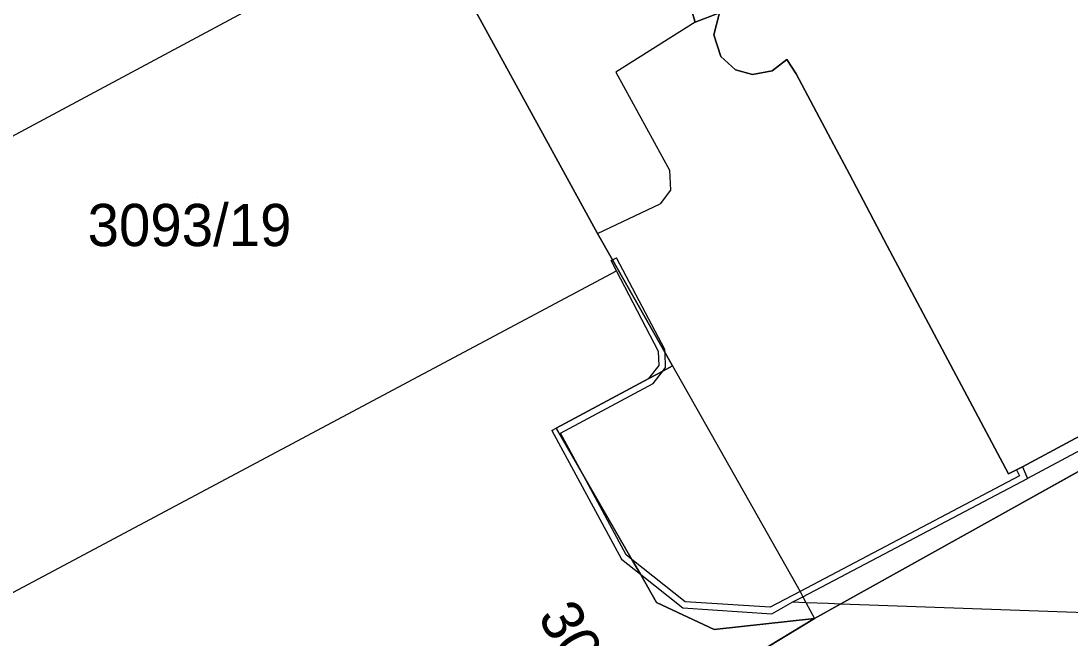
# Model space of a CAD drawing. Extents: x -264070 to -262271, y -1238894 to -1238141.
# Drawn here: x -263118.51 to -263068.73, y -1238359.52 to -1238330.23 of the extents above; entities that cross this region are included whole.
import ezdxf

# ---------------------------------------------------------------- set-up
doc = ezdxf.new("R2010")
doc.units = 0
for name, color, linetype in [('body_kn', 7, 'Continuous'), ('kladpar_druhypozemkov', 7, 'Continuous'), ('kladpar_hranice', 7, 'Continuous'), ('kladpar_parcelnecisla', 7, 'Continuous'), ('kladpar_plochy', 7, 'Continuous'), ('zappar_hrandruhpozemk', 7, 'Continuous')]:
    doc.layers.add(name, color=color, linetype=linetype)

msp = doc.modelspace()

# ---------------------------------------------------------------- linework, layer by layer
at = {"layer": 'body_kn'}
for p, q in [((-263086.55, -1238330.28), (-263086.55, -1238330.28)), ((-263086.55, -1238330.28), (-263086.55, -1238330.28)), ((-263085.67, -1238330.88), (-263085.67, -1238330.88)), ((-263085.34, -1238331.91), (-263085.34, -1238331.91)), ((-263082.21, -1238332.06), (-263082.21, -1238332.06)), ((-263090.32, -1238332.65), (-263090.32, -1238332.65)), ((-263084.64, -1238332.55), (-263084.64, -1238332.55)), ((-263082.91, -1238332.6), (-263082.91, -1238332.6)), ((-263081.77, -1238332.74), (-263081.77, -1238332.74)), ((-263083.83, -1238332.77), (-263083.83, -1238332.77)), ((-263079.98, -1238336.1), (-263079.98, -1238336.1)), ((-263087.77, -1238337.3), (-263087.77, -1238337.3)), ((-263079.24, -1238337.49), (-263079.24, -1238337.49)), ((-263087.72, -1238338.25), (-263087.72, -1238338.25)), ((-263087.72, -1238338.25), (-263087.72, -1238338.25)), ((-263088.22, -1238338.89), (-263088.22, -1238338.89)), ((-263091.19, -1238340.31), (-263091.19, -1238340.31)), ((-263091.19, -1238340.31), (-263091.19, -1238340.31)), ((-263077.45, -1238340.89), (-263077.45, -1238340.89)), ((-263090.54, -1238341.58), (-263090.54, -1238341.58)), ((-263090.48, -1238341.55), (-263090.48, -1238341.55)), ((-263090.48, -1238341.55), (-263090.48, -1238341.55)), ((-263090.29, -1238341.45), (-263090.29, -1238341.45)), ((-263090.28, -1238342.08), (-263090.28, -1238342.08)), ((-263090.28, -1238342.08), (-263090.28, -1238342.08)), ((-263088.29, -1238345.89), (-263088.29, -1238345.89)), ((-263087.99, -1238345.8), (-263087.99, -1238345.8)), ((-263087.98, -1238345.96), (-263087.98, -1238345.96)), ((-263087.98, -1238345.96), (-263087.98, -1238345.96)), ((-263088.26, -1238346.56), (-263088.26, -1238346.56)), ((-263087.96, -1238346.66), (-263087.96, -1238346.66)), ((-263087.63, -1238346.58), (-263087.63, -1238346.58)), ((-263087.63, -1238346.58), (-263087.63, -1238346.58)), ((-263088.75, -1238347.18), (-263088.75, -1238347.18)), ((-263088.75, -1238347.18), (-263088.75, -1238347.18)), ((-263088.09, -1238346.83), (-263088.09, -1238346.83)), ((-263088.09, -1238346.83), (-263088.09, -1238346.83)), ((-263088.55, -1238347.41), (-263088.55, -1238347.41)), ((-263093.35, -1238349.64), (-263093.35, -1238349.64)), ((-263093.15, -1238349.53), (-263093.15, -1238349.53)), ((-263092.94, -1238349.76), (-263092.94, -1238349.76)), ((-263092.94, -1238349.76), (-263092.94, -1238349.76)), ((-263071.32, -1238351.51), (-263071.32, -1238351.51)), ((-263071.32, -1238351.51), (-263071.32, -1238351.51)), ((-263071.03, -1238351.37), (-263071.03, -1238351.37)), ((-263071.03, -1238351.37), (-263071.03, -1238351.37)), ((-263091.83, -1238351.81), (-263091.83, -1238351.81)), ((-263091.83, -1238351.81), (-263091.83, -1238351.81)), ((-263071.7, -1238351.69), (-263071.7, -1238351.69)), ((-263071.18, -1238351.79), (-263071.18, -1238351.79)), ((-263070.79, -1238351.92), (-263070.79, -1238351.92)), ((-263089.82, -1238355.54), (-263089.82, -1238355.54)), ((-263089.82, -1238355.54), (-263089.82, -1238355.54)), ((-263090.05, -1238355.74), (-263090.05, -1238355.74)), ((-263089.56, -1238355.75), (-263089.56, -1238355.75)), ((-263089.56, -1238355.75), (-263089.56, -1238355.75)), ((-263089.15, -1238356.45), (-263089.15, -1238356.45)), ((-263089.15, -1238356.45), (-263089.15, -1238356.45)), ((-263081.58, -1238357.28), (-263081.58, -1238357.28)), ((-263081.58, -1238357.28), (-263081.58, -1238357.28)), ((-263081.45, -1238357.52), (-263081.45, -1238357.52)), ((-263088.38, -1238357.79), (-263088.38, -1238357.79)), ((-263087.14, -1238358.05), (-263087.14, -1238358.05)), ((-263087.03, -1238357.76), (-263087.03, -1238357.76)), ((-263082.99, -1238358.02), (-263082.99, -1238358.02)), ((-263081.93, -1238357.77), (-263081.93, -1238357.77)), ((-263081.31, -1238357.79), (-263081.31, -1238357.79)), ((-263081.31, -1238357.79), (-263081.31, -1238357.79)), ((-263080.25, -1238357.83), (-263080.25, -1238357.83)), ((-263079.65, -1238357.85), (-263079.65, -1238357.85)), ((-263079.65, -1238357.85), (-263079.65, -1238357.85)), ((-263082.92, -1238358.33), (-263082.92, -1238358.33)), ((-263080.9, -1238358.55), (-263080.9, -1238358.55)), ((-263085.65, -1238359.08), (-263085.65, -1238359.08))]:
    msp.add_line(p, q, dxfattribs=at)
at = {"layer": 'kladpar_druhypozemkov'}
msp.add_line((-263110.17, -1238338.6), (-263110.17, -1238338.6), dxfattribs=at)
at = {"layer": 'kladpar_hranice'}
for points in [[(-263043.08, -1238311.28), (-263031.71, -1238330.94), (-263045.28, -1238338.72), (-263079.65, -1238357.85), (-263080.9, -1238358.55), (-263085.65, -1238359.08), (-263088.38, -1238357.79), (-263089.15, -1238356.45), (-263089.56, -1238355.75), (-263091.83, -1238351.81), (-263093.15, -1238349.53), (-263088.75, -1238347.18), (-263088.09, -1238346.83), (-263087.63, -1238346.58), (-263087.98, -1238345.96), (-263090.48, -1238341.55), (-263091.19, -1238340.31), (-263099.43, -1238325.24)], [(-263035.46, -1238330.2), (-263039.47, -1238331.45), (-263038.94, -1238332.32), (-263038.88, -1238333.31), (-263039.31, -1238334.23), (-263040.13, -1238334.82), (-263041.27, -1238334.93), (-263041.09, -1238335.27), (-263071.03, -1238351.37), (-263071.32, -1238351.51), (-263071.7, -1238351.69), (-263077.45, -1238340.89), (-263079.24, -1238337.49), (-263079.98, -1238336.1), (-263081.77, -1238332.74), (-263082.21, -1238332.06), (-263082.91, -1238332.6), (-263083.83, -1238332.77), (-263084.64, -1238332.55), (-263085.34, -1238331.91), (-263085.67, -1238330.88), (-263085.4, -1238329.85), (-263086.55, -1238330.28), (-263089.7, -1238319.88)], [(-263089.7, -1238319.88), (-263086.55, -1238330.28), (-263085.4, -1238329.85), (-263085.67, -1238330.88), (-263085.34, -1238331.91), (-263084.64, -1238332.55), (-263083.83, -1238332.77), (-263082.91, -1238332.6), (-263082.21, -1238332.06), (-263081.77, -1238332.74), (-263079.98, -1238336.1), (-263079.24, -1238337.49), (-263077.45, -1238340.89), (-263071.7, -1238351.69), (-263071.32, -1238351.51), (-263071.03, -1238351.37), (-263041.09, -1238335.27), (-263041.27, -1238334.93), (-263040.13, -1238334.82), (-263039.31, -1238334.23), (-263038.88, -1238333.31), (-263038.94, -1238332.32), (-263039.47, -1238331.45), (-263035.46, -1238330.2)], [(-263099.43, -1238325.24), (-263091.19, -1238340.31), (-263090.48, -1238341.55), (-263087.98, -1238345.96), (-263087.63, -1238346.58), (-263088.09, -1238346.83), (-263088.75, -1238347.18), (-263093.15, -1238349.53), (-263091.83, -1238351.81), (-263089.56, -1238355.75), (-263089.15, -1238356.45), (-263088.38, -1238357.79), (-263085.65, -1238359.08), (-263080.9, -1238358.55), (-263085.74, -1238361.49), (-263086.85, -1238362.17), (-263088.35, -1238363.01), (-263091.5, -1238364.68), (-263094.7, -1238366.23), (-263095.2, -1238365.35), (-263098.34, -1238360.6), (-263098.65, -1238360.02), (-263116.28, -1238369.42), (-263132.14, -1238377.71)], [(-263068.56, -1238394.81), (-263070.58, -1238395.89), (-263072.18, -1238393.07), (-263073.86, -1238389.91), (-263075.4, -1238387.15), (-263077.04, -1238384.18), (-263078.54, -1238381.47), (-263080.18, -1238378.46), (-263077.39, -1238376.88), (-263078.98, -1238374.05), (-263080.16, -1238371.88), (-263081.58, -1238369.17), (-263082.82, -1238366.87), (-263084.23, -1238364.27), (-263085.74, -1238361.49), (-263080.9, -1238358.55), (-263079.65, -1238357.85), (-263045.28, -1238338.72)]]:
    msp.add_lwpolyline(points, dxfattribs=at)
at = {"layer": 'kladpar_plochy'}
for p, q in [((-263079.65, -1238357.85), (-263045.28, -1238338.72)), ((-263080.9, -1238358.55), (-263079.65, -1238357.85)), ((-263085.74, -1238361.49), (-263080.9, -1238358.55))]:
    msp.add_line(p, q, dxfattribs=at)
for points in [[(-263043.08, -1238311.28), (-263031.71, -1238330.94), (-263045.28, -1238338.72), (-263079.65, -1238357.85), (-263080.9, -1238358.55), (-263085.65, -1238359.08), (-263088.38, -1238357.79), (-263089.15, -1238356.45), (-263089.56, -1238355.75), (-263091.83, -1238351.81), (-263093.15, -1238349.53), (-263088.75, -1238347.18), (-263088.09, -1238346.83), (-263087.63, -1238346.58), (-263087.98, -1238345.96), (-263090.48, -1238341.55), (-263091.19, -1238340.31), (-263099.43, -1238325.24)], [(-263035.46, -1238330.2), (-263039.47, -1238331.45), (-263038.94, -1238332.32), (-263038.88, -1238333.31), (-263039.31, -1238334.23), (-263040.13, -1238334.82), (-263041.27, -1238334.93), (-263041.09, -1238335.27), (-263071.03, -1238351.37), (-263071.32, -1238351.51), (-263071.7, -1238351.69), (-263077.45, -1238340.89), (-263079.24, -1238337.49), (-263079.98, -1238336.1), (-263081.77, -1238332.74), (-263082.21, -1238332.06), (-263082.91, -1238332.6), (-263083.83, -1238332.77), (-263084.64, -1238332.55), (-263085.34, -1238331.91), (-263085.67, -1238330.88), (-263085.4, -1238329.85), (-263086.55, -1238330.28), (-263089.7, -1238319.88)], [(-263089.7, -1238319.88), (-263086.55, -1238330.28), (-263085.4, -1238329.85), (-263085.67, -1238330.88), (-263085.34, -1238331.91), (-263084.64, -1238332.55), (-263083.83, -1238332.77), (-263082.91, -1238332.6), (-263082.21, -1238332.06), (-263081.77, -1238332.74), (-263079.98, -1238336.1), (-263079.24, -1238337.49), (-263077.45, -1238340.89), (-263071.7, -1238351.69), (-263071.32, -1238351.51), (-263071.03, -1238351.37), (-263041.09, -1238335.27), (-263041.27, -1238334.93), (-263040.13, -1238334.82), (-263039.31, -1238334.23), (-263038.88, -1238333.31), (-263038.94, -1238332.32), (-263039.47, -1238331.45), (-263035.46, -1238330.2)], [(-263099.43, -1238325.24), (-263091.19, -1238340.31), (-263090.48, -1238341.55), (-263087.98, -1238345.96), (-263087.63, -1238346.58), (-263088.09, -1238346.83), (-263088.75, -1238347.18), (-263093.15, -1238349.53), (-263091.83, -1238351.81), (-263089.56, -1238355.75), (-263089.15, -1238356.45), (-263088.38, -1238357.79), (-263085.65, -1238359.08), (-263080.9, -1238358.55), (-263085.74, -1238361.49), (-263086.85, -1238362.17), (-263088.35, -1238363.01), (-263091.5, -1238364.68), (-263094.7, -1238366.23), (-263095.2, -1238365.35), (-263098.34, -1238360.6), (-263098.65, -1238360.02), (-263116.28, -1238369.42), (-263132.14, -1238377.71)]]:
    msp.add_lwpolyline(points, dxfattribs=at)
at = {"layer": 'zappar_hrandruhpozemk'}
for p, q in [((-263127.36, -1238340.2), (-263099.43, -1238325.24)), ((-263086.55, -1238330.28), (-263090.32, -1238332.65)), ((-263090.32, -1238332.65), (-263087.77, -1238337.3)), ((-263087.77, -1238337.3), (-263087.72, -1238338.25)), ((-263043.89, -1238337.46), (-263070.79, -1238351.92)), ((-263087.72, -1238338.25), (-263088.22, -1238338.89)), ((-263091.19, -1238340.31), (-263088.22, -1238338.89)), ((-263090.48, -1238341.55), (-263090.29, -1238341.45)), ((-263087.99, -1238345.8), (-263090.29, -1238341.45)), ((-263133.43, -1238365.04), (-263090.28, -1238342.08)), ((-263088.29, -1238345.89), (-263090.28, -1238342.08)), ((-263087.98, -1238345.96), (-263087.99, -1238345.8)), ((-263087.96, -1238346.66), (-263087.98, -1238345.96)), ((-263088.09, -1238346.83), (-263087.96, -1238346.66)), ((-263087.63, -1238346.58), (-263081.58, -1238357.28)), ((-263088.55, -1238347.41), (-263088.09, -1238346.83)), ((-263092.94, -1238349.76), (-263088.55, -1238347.41)), ((-263093.35, -1238349.64), (-263093.15, -1238349.53)), ((-263093.35, -1238349.64), (-263090.05, -1238355.74)), ((-263091.83, -1238351.81), (-263092.94, -1238349.76)), ((-263071.03, -1238351.37), (-263070.79, -1238351.92)), ((-263089.82, -1238355.54), (-263091.83, -1238351.81)), ((-263089.56, -1238355.75), (-263089.82, -1238355.54)), ((-263090.05, -1238355.74), (-263089.15, -1238356.45)), ((-263087.03, -1238357.76), (-263089.56, -1238355.75)), ((-263089.15, -1238356.45), (-263087.14, -1238358.05)), ((-263087.14, -1238358.05), (-263082.92, -1238358.33)), ((-263082.99, -1238358.02), (-263087.03, -1238357.76)), ((-263082.92, -1238358.33), (-263081.93, -1238357.77)), ((-263081.93, -1238357.77), (-263081.31, -1238357.79)), ((-263081.31, -1238357.79), (-263080.25, -1238357.83)), ((-263080.25, -1238357.83), (-263079.65, -1238357.85)), ((-263079.65, -1238357.85), (-263066.03, -1238358.35))]:
    msp.add_line(p, q, dxfattribs=at)
for points in [[(-263090.28, -1238342.08), (-263090.54, -1238341.58), (-263090.48, -1238341.55)], [(-263088.75, -1238347.18), (-263088.26, -1238346.56), (-263088.29, -1238345.89)], [(-263071.32, -1238351.51), (-263071.18, -1238351.79), (-263081.58, -1238357.28), (-263082.99, -1238358.02)], [(-263081.93, -1238357.77), (-263081.45, -1238357.52), (-263070.79, -1238351.92)], [(-263081.58, -1238357.28), (-263081.45, -1238357.52), (-263081.31, -1238357.79), (-263080.9, -1238358.55)]]:
    msp.add_lwpolyline(points, dxfattribs=at)

# ---------------------------------------------------------------- texts
at = {"layer": 'kladpar_parcelnecisla'}
msp.add_text('3093/19', height=2, dxfattribs=at).set_placement((-263115.358, -1238340.9))
msp.add_text('3093/23', height=2, rotation=299, dxfattribs=at).set_placement((-263094.045, -1238358.452))

doc.saveas('drawing.dxf')
